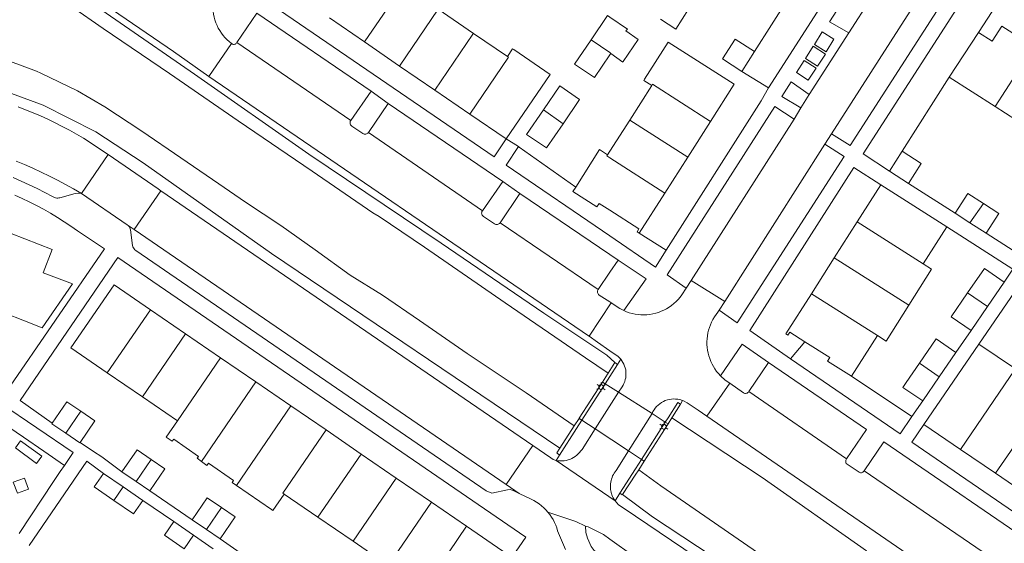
# Model space of a CAD drawing. Header units: metres. Extents: x 89888 to 94270, y 464165 to 468904.
# Tile 339 of 369: x 92925 to 93050, y 467818 to 467884. Entities that reach past the tile are written whole.
import ezdxf

# ---------------------------------------------------------------- set-up
doc = ezdxf.new("R2010")
doc.units = ezdxf.units.M
doc.layers.get('0').update_dxf_attribs({"linetype": 'CONTINUOUS'})
for name, color, linetype, lineweight in [('B_BEBOUWINGSGRENS_0', 251, 'CONTINUOUS', 13), ('B_TUSSENMUUR_0', 251, 'CONTINUOUS', 13), ('G_GRENS_ALGEMEEN_0', 251, 'CONTINUOUS', 13), ('K_KUNSTWERKGRENS_1', 251, 'CONTINUOUS', 13), ('Q_LICHTMAST_1', 251, 'CONTINUOUS', 13), ('T_CULTUURGRENS_0', 251, 'CONTINUOUS', 13), ('T_HEK_LIJN_0', 251, 'CONTINUOUS', 13), ('V_WEGGRENS_0', 251, 'CONTINUOUS', 13), ('V_WEGGRENS_1', 251, 'CONTINUOUS', 13), ('W_WALBESCHERMING_LIJN_0', 251, 'CONTINUOUS', 13), ('W_WATERGRENS_0', 251, 'CONTINUOUS', 13)]:
    doc.layers.add(name, color=color, linetype=linetype, lineweight=lineweight)

# ---------------------------------------------------------------- blocks, each defined once
blk = doc.blocks.new('Q_LICHTMAST')
for points in [[(-0.26, 0.15), (-0.52, 0.3)], [(0, 0.3), (0, 0.6)], [(0.26, 0.15), (0.52, 0.3)], [(-0.26, -0.15), (-0.52, -0.3)], [(0, -0.3), (0, -0.6)], [(0.26, -0.15), (0.52, -0.3)]]:
    blk.add_lwpolyline(points)
blk.add_circle((0, 0), 0.3)

msp = doc.modelspace()

# ---------------------------------------------------------------- linework, layer by layer
at = {"layer": 'B_BEBOUWINGSGRENS_0'}
for p, q in [((92978.23, 467885.51), (92982.7, 467882.45)), ((92968.86, 467881.37), (92964.41, 467884.41)), ((92982.7, 467882.45), (92986.99, 467879.52)), ((93043.05, 467876.9), (93046.74, 467882.57)), ((92973.32, 467878.31), (92968.86, 467881.37)), ((93000, 467879.74), (93000.11, 467879.9)), ((93018.35, 467880.15), (93016.74, 467877.63)), ((92977.79, 467875.26), (92973.32, 467878.31)), ((93048.88, 467873.16), (93043.05, 467876.9)), ((92982.24, 467872.21), (92977.79, 467875.26)), ((93002.51, 467871.45), (93005.31, 467875.84)), ((93015.78, 467876), (93012.77, 467871.28)), ((93053.42, 467870.25), (93048.88, 467873.16)), ((92986.84, 467869.07), (92982.24, 467872.21)), ((93012.77, 467871.28), (93009.87, 467866.74)), ((93035.45, 467864.97), (93037.06, 467867.49)), ((93009.87, 467866.74), (93006.96, 467862.19)), ((93037.88, 467863.41), (93035.45, 467864.97)), ((93031.36, 467858.53), (93034.36, 467863.24)), ((93034.36, 467863.24), (93042.74, 467857.92)), ((93006.96, 467862.19), (93003.73, 467857.12)), ((93028.46, 467853.98), (93031.36, 467858.53)), ((93045.68, 467858.41), (93043.78, 467859.63)), ((93042.74, 467857.92), (93039.75, 467853.21)), ((93047.73, 467857.09), (93045.68, 467858.41)), ((93025.56, 467849.43), (93028.46, 467853.98)), ((93050.02, 467850.91), (93047.89, 467847.8)), ((92946.18, 467844.34), (92941.71, 467847.4)), ((93047.89, 467847.8), (93045.81, 467844.77)), ((92950.62, 467841.3), (92946.18, 467844.34)), ((93033.93, 467844.13), (93030.64, 467838.95)), ((93039.84, 467832.85), (93046.82, 467843.04)), ((92955.08, 467838.25), (92950.62, 467841.3)), ((93043.9, 467841.98), (93041.77, 467838.87)), ((92936.24, 467839.4), (92940.7, 467836.34)), ((93041.77, 467838.87), (93039.69, 467835.83)), ((92959.54, 467835.19), (92955.08, 467838.25)), ((92940.7, 467836.34), (92945.15, 467833.3)), ((92963.99, 467832.15), (92959.54, 467835.19)), ((93044.46, 467829.69), (93039.84, 467832.85)), ((92968.44, 467829.09), (92963.99, 467832.15)), ((92972.9, 467826.04), (92968.44, 467829.09)), ((93048.92, 467826.65), (93044.46, 467829.69)), ((92935.75, 467826.64), (92938.25, 467824.93)), ((92939.89, 467825.62), (92938.1, 467826.85)), ((93053.37, 467823.6), (93048.92, 467826.65)), ((92938.25, 467824.93), (92940.76, 467823.21)), ((92941.63, 467824.43), (92939.89, 467825.62)), ((92977.37, 467822.98), (92972.9, 467826.04)), ((92958.69, 467824.01), (92962.96, 467821.09)), ((92981.82, 467819.94), (92977.37, 467822.98)), ((92962.96, 467821.09), (92967.41, 467818.03)), ((92944.68, 467820.53), (92947.18, 467818.81)), ((92948.81, 467819.51), (92947, 467820.75)), ((92947.18, 467818.81), (92949.68, 467817.09)), ((92950.54, 467818.33), (92948.81, 467819.51)), ((92967.41, 467818.03), (92971.88, 467814.97))]:
    msp.add_line(p, q, dxfattribs=at)
for points in [[(93006.4, 467884.24), (93008.38, 467882.97), (93009.99, 467885.5), (93008.01, 467886.77)], [(93002.04, 467882.75), (93002.22, 467883), (93000, 467884.51), (92999.71, 467884.71), (92997.61, 467881.64)], [(93000.11, 467879.9), (93001.65, 467878.81), (93001.69, 467878.86), (93003.6, 467881.66), (93002.04, 467882.75)], [(93046.74, 467882.57), (93048.48, 467881.44), (93049.72, 467883.37), (93053.76, 467880.79)], [(92997.61, 467881.64), (92995.51, 467878.55), (92998.03, 467876.84), (93000, 467879.74)], [(93005.31, 467875.84), (93004.3, 467876.48), (93004.39, 467876.63), (93007.41, 467881.35), (93015.78, 467876)], [(93016.74, 467877.63), (93014.28, 467879.2), (93015.9, 467881.73), (93018.35, 467880.15)], [(92986.99, 467879.52), (92987.66, 467880.49), (92987.81, 467880.39), (92992.41, 467877.25), (92986.84, 467869.07)], [(92994.05, 467870.99), (92996.14, 467874.07), (92993.63, 467875.78), (92991.57, 467872.75)], [(92991.57, 467872.75), (92989.44, 467869.62), (92991.95, 467867.91), (92994.05, 467870.99)], [(92999.7, 467867.06), (93000, 467867.52), (93002.51, 467871.45)], [(92995.66, 467862.95), (92998.69, 467867.7), (92999.7, 467867.06)], [(93037.06, 467867.49), (93039.5, 467865.93), (93037.88, 467863.41)], [(93003.73, 467857.12), (93003.45, 467857.29), (93003.68, 467857.65), (93000, 467860.01), (92998.62, 467860.89), (92998.34, 467860.44), (92995.3, 467862.4), (92995.66, 467862.95)], [(93043.78, 467859.63), (93045.4, 467862.15), (93047.38, 467860.89)], [(93047.38, 467860.89), (93049.35, 467859.62), (93047.73, 467857.09)], [(92928.1, 467852.09), (92929.24, 467855.04), (92924.03, 467857.05)], [(93039.75, 467853.21), (93040.8, 467852.54), (93037.91, 467847.97)], [(93045.38, 467849.53), (93047.51, 467852.63), (93050.02, 467850.91)], [(92920.53, 467848.02), (92925.74, 467846), (92927.97, 467845.08), (92931.81, 467850.7), (92928.1, 467852.09)], [(92941.71, 467847.4), (92937.11, 467850.55), (92931.63, 467842.56), (92936.24, 467839.4)], [(93024.72, 467843.33), (93022.81, 467844.54), (93022.58, 467844.18), (93022.32, 467844.35), (93025.56, 467849.43)], [(93045.81, 467844.77), (93043.3, 467846.49), (93045.38, 467849.53)], [(93037.91, 467847.97), (93035.04, 467843.43), (93033.93, 467844.13)], [(93039.28, 467840.62), (93041.39, 467843.7), (93043.9, 467841.98)], [(93030.64, 467838.95), (93027.59, 467840.88), (93027.88, 467841.33), (93024.72, 467843.33)], [(93046.82, 467843.04), (93051.44, 467839.88), (93050.79, 467838.93)], [(93039.69, 467835.83), (93037.18, 467837.55), (93037.58, 467838.15), (93039.28, 467840.62)], [(92929.25, 467833), (92931.12, 467835.73), (92932.9, 467834.52)], [(92932.9, 467834.52), (92934.66, 467833.31), (92932.78, 467830.57)], [(92930.98, 467831.73), (92929.21, 467832.94), (92929.25, 467833)], [(92945.15, 467833.3), (92943.69, 467831.22), (92944.47, 467830.72), (92944.66, 467830.96), (92947.8, 467828.78), (92947.62, 467828.55), (92948.17, 467828.16)], [(92932.78, 467830.57), (92932.74, 467830.52), (92930.98, 467831.73)], [(92938.1, 467826.85), (92940.01, 467829.64), (92941.8, 467828.41)], [(92941.8, 467828.41), (92943.55, 467827.22), (92941.63, 467824.43)], [(92948.17, 467828.16), (92948.88, 467827.66), (92949.07, 467827.93), (92952.25, 467825.72), (92952.08, 467825.49), (92952.64, 467825.1)], [(92937.08, 467823.21), (92934.57, 467824.93), (92935.75, 467826.64)], [(92952.64, 467825.1), (92957.07, 467822.05), (92957.25, 467821.92), (92958.69, 467824.01)], [(92940.76, 467823.21), (92939.58, 467821.49), (92937.08, 467823.21)], [(92947, 467820.75), (92948.92, 467823.54), (92950.72, 467822.3)], [(92950.72, 467822.3), (92952.45, 467821.12), (92950.54, 467818.33)], [(92946, 467817.09), (92943.5, 467818.81), (92944.68, 467820.53)], [(92976.33, 467811.92), (92980.9, 467808.79), (92986.43, 467816.78), (92981.82, 467819.94)]]:
    msp.add_lwpolyline(points, dxfattribs=at)
at = {"layer": 'B_TUSSENMUUR_0'}
for p, q in [((92968.86, 467881.37), (92973.78, 467888.55)), ((92973.32, 467878.31), (92978.23, 467885.51)), ((93048.88, 467873.16), (93053.76, 467880.79)), ((92991.57, 467872.75), (92994.05, 467870.99)), ((93002.51, 467871.45), (93009.87, 467866.74)), ((93047.38, 467860.89), (93045.68, 467858.41)), ((93031.36, 467858.53), (93039.75, 467853.21)), ((93028.46, 467853.98), (93037.91, 467847.97)), ((93025.56, 467849.43), (93033.93, 467844.13)), ((93045.38, 467849.53), (93047.89, 467847.8)), ((92936.24, 467839.4), (92941.71, 467847.4)), ((92940.7, 467836.34), (92946.18, 467844.34)), ((92945.15, 467833.3), (92950.62, 467841.3)), ((93039.28, 467840.62), (93041.77, 467838.87)), ((93044.46, 467829.69), (93050.79, 467838.93)), ((92948.17, 467828.16), (92955.08, 467838.25)), ((92959.54, 467835.19), (92952.64, 467825.1)), ((93048.92, 467826.65), (93055.26, 467835.87)), ((92930.98, 467831.73), (92932.9, 467834.52)), ((92962.96, 467821.09), (92968.44, 467829.09)), ((92939.89, 467825.62), (92941.8, 467828.41)), ((92937.08, 467823.21), (92938.25, 467824.93)), ((92972.9, 467826.04), (92967.41, 467818.03)), ((92977.37, 467822.98), (92971.88, 467814.97)), ((92948.81, 467819.51), (92950.72, 467822.3)), ((92981.82, 467819.94), (92976.33, 467811.92)), ((92946, 467817.09), (92947.18, 467818.81))]:
    msp.add_line(p, q, dxfattribs=at)
for points in [[(92977.79, 467875.26), (92982.61, 467882.33), (92982.7, 467882.45)], [(92997.61, 467881.64), (93000, 467880.01), (93000.11, 467879.9)], [(92982.24, 467872.21), (92987.15, 467879.41), (92986.99, 467879.52)], [(93005.31, 467875.84), (93005.4, 467875.99), (93012.77, 467871.28)], [(93006.96, 467862.19), (93000, 467866.65), (92999.61, 467866.91), (92999.7, 467867.06)], [(92963.99, 467832.15), (92958.51, 467824.14), (92958.69, 467824.01)]]:
    msp.add_lwpolyline(points, dxfattribs=at)
at = {"layer": 'G_GRENS_ALGEMEEN_0'}
for p, q in [((93000.64, 467840.69), (93000.98, 467840.47)), ((92995.48, 467832.66), (92993.66, 467829.83))]:
    msp.add_line(p, q, dxfattribs=at)
for points in [[(93000.64, 467840.69), (93000, 467839.7), (92999.79, 467839.37)], [(93008.96, 467835.4), (93007.95, 467833.83), (93007.86, 467833.68)], [(92993.62, 467828.96), (92993.27, 467829.23), (92993.66, 467829.83)], [(93001.61, 467823.96), (93003.27, 467826.53), (93003.57, 467826.98), (93003.65, 467827.11)], [(93001.61, 467823.96), (93001.57, 467823.9), (93001.26, 467824.14)]]:
    msp.add_lwpolyline(points, dxfattribs=at)
at = {"layer": 'K_KUNSTWERKGRENS_1'}
for p, q in [((92999.4, 467838), (92999.05, 467838.22)), ((92999.4, 467838), (93001.1, 467836.92)), ((93001.1, 467836.92), (93005.35, 467834.22)), ((92996.09, 467833.61), (92996.45, 467833.39)), ((93005.35, 467834.22), (93007.02, 467833.13)), ((92998.14, 467832.27), (92996.45, 467833.39)), ((93004.35, 467828.19), (93007.37, 467832.91)), ((93007.37, 467832.91), (93007.02, 467833.13)), ((92998.14, 467832.27), (93002.36, 467829.49)), ((93002.36, 467829.49), (93004, 467828.41)), ((93004, 467828.41), (93004.35, 467828.19))]:
    msp.add_line(p, q, dxfattribs=at)
msp.add_lwpolyline([(92999.05, 467838.22), (92996.11, 467833.65), (92996.09, 467833.61)], dxfattribs=at)
at = {"layer": 'T_CULTUURGRENS_0'}
msp.add_line((93043.05, 467876.9), (93037.06, 467867.49), dxfattribs=at)
for points in [[(92803.9, 467876.53), (92816.4, 467879.5), (92866.74, 467890.04), (92889.97, 467895.04), (92904.46, 467898.38), (92911.98, 467899.47), (92914.83, 467899.09), (92915.84, 467898.69), (92916.67, 467897.97), (92918.13, 467897.24), (92920.33, 467896.11), (92928.43, 467890.32), (92947.32, 467877.29)], [(92993.66, 467829.83), (92957.07, 467854.54), (92940.77, 467866.03), (92934.79, 467869.98), (92928.09, 467873.36), (92921.63, 467875.69), (92914.96, 467877.07), (92908.02, 467877.62), (92902.12, 467877.47), (92897.81, 467876.68), (92881.89, 467872.99), (92845.47, 467864.54), (92823.45, 467859.53), (92796.41, 467853.38), (92790.61, 467852.06), (92787.63, 467851.95), (92783.25, 467853.45), (92776.86, 467856.15), (92774.62, 467857.57), (92773.13, 467859.44), (92772.41, 467862.24), (92769.79, 467874.23), (92769.78, 467876.09), (92770.4, 467877.8)], [(92947.32, 467877.29), (92961.81, 467867.12), (92978.6, 467855.86), (92991.6, 467846.98), (92999.61, 467841.62), (93000.64, 467840.69)], [(92917.74, 467835.91), (92921.99, 467833.67), (92925.63, 467831.23), (92928.18, 467829.44), (92930.81, 467827.64)], [(92922.68, 467835.56), (92931.93, 467829.28), (92930.81, 467827.64)], [(93117.84, 467743.73), (93115.67, 467745.58), (93097.69, 467758.2), (93075.15, 467773.62), (93055.34, 467787.17), (93037.17, 467799.69), (93020.67, 467811.06), (93005.39, 467821.11), (93001.61, 467823.96)]]:
    msp.add_lwpolyline(points, dxfattribs=at)
at = {"layer": 'T_HEK_LIJN_0'}
for p, q in [((93024.02, 467889.08), (93018.35, 467880.15)), ((93038.32, 467833.84), (93030.64, 467838.95))]:
    msp.add_line(p, q, dxfattribs=at)
msp.add_lwpolyline([(92988.41, 467868.1), (92988.51, 467868.03), (92995.66, 467862.95)], dxfattribs=at)
at = {"layer": 'V_WEGGRENS_0'}
for p, q in [((93034.42, 467897.83), (93020.12, 467875.56)), ((93028.12, 467869.7), (93042.73, 467892.52)), ((93032.14, 467867.15), (93046.79, 467889.95)), ((93034.03, 467888.31), (93030.3, 467882.5)), ((93050.14, 467887.81), (93046.74, 467882.57)), ((92955.19, 467885.01), (92952.66, 467881.3)), ((92969.7, 467875.12), (92955.19, 467885.01)), ((93030.3, 467882.5), (93025.29, 467874.69)), ((92949.13, 467876.99), (92951.99, 467881.16)), ((92952.66, 467881.3), (92967.12, 467871.39)), ((93020.12, 467875.56), (93016.74, 467877.63)), ((92967.12, 467871.39), (92969.7, 467875.12)), ((92969.7, 467875.12), (92971.88, 467873.57)), ((92971.88, 467873.57), (92969.37, 467869.87)), ((92986.4, 467863.68), (92971.88, 467873.57)), ((93025.29, 467874.69), (93024.22, 467873.02)), ((93024.22, 467873.02), (93023.39, 467871.56)), ((93023.39, 467871.56), (93010.3, 467851.09)), ((92969.37, 467869.87), (92983.82, 467859.94)), ((92988.41, 467868.1), (92986.84, 467869.07)), ((93028.12, 467869.7), (93027.28, 467868.39)), ((93014.56, 467848.45), (93027.28, 467868.39)), ((92932.95, 467862.12), (92936.33, 467867.07)), ((93035.45, 467864.97), (93032.14, 467867.15)), ((93017.73, 467844.75), (93030.93, 467865.45)), ((93030.93, 467865.45), (93034.36, 467863.24)), ((92983.82, 467859.94), (92986.4, 467863.68)), ((92986.4, 467863.68), (92988.58, 467862.12)), ((92939.67, 467857.57), (92943.04, 467862.49)), ((92990.21, 467830.18), (92943.04, 467862.49)), ((93043.78, 467859.63), (93037.88, 467863.41)), ((92932.95, 467862.12), (92938.77, 467858.18)), ((92988.58, 467862.12), (92986.07, 467858.42)), ((92938.77, 467858.18), (92939.67, 467857.57)), ((92939.67, 467857.57), (92986.83, 467825.23)), ((92986.07, 467858.42), (92998.49, 467849.97)), ((93003.73, 467857.12), (93007.13, 467854.95)), ((93052.86, 467853.81), (93047.73, 467857.09)), ((93007.13, 467854.95), (93005.77, 467852.81)), ((93001.06, 467853.67), (93004.58, 467851.33)), ((93004.58, 467851.33), (93001.76, 467847.28)), ((93010.3, 467851.09), (93009.68, 467850.12)), ((93014.56, 467848.45), (93010.3, 467851.09)), ((92997.35, 467844.06), (93000.17, 467848.27)), ((93013.85, 467847.33), (93014.56, 467848.45)), ((93022.93, 467841.18), (93017.73, 467844.75)), ((93045.81, 467844.77), (93043.9, 467841.98)), ((93014.03, 467839.03), (93016.78, 467843.04)), ((93016.78, 467843.04), (93020.13, 467840.7)), ((93022.93, 467841.18), (93024.72, 467843.33)), ((93001.38, 467841.11), (93000.98, 467840.47)), ((93036.82, 467831.65), (93022.93, 467841.18)), ((93000.98, 467840.47), (93000, 467838.94)), ((93020.13, 467840.7), (93017.62, 467837.02)), ((93000, 467838.94), (92999.4, 467838)), ((93015.21, 467838.08), (93012.29, 467833.88)), ((93030.02, 467828.5), (93017.62, 467837.02)), ((93008.96, 467835.4), (93009.23, 467835.87)), ((93039.69, 467835.83), (93038.32, 467833.84)), ((93038.32, 467833.84), (93036.82, 467831.65)), ((92995.76, 467832.32), (92993.62, 467828.96)), ((92996.45, 467833.39), (92995.76, 467832.32)), ((93038.31, 467830.62), (93039.84, 467832.85)), ((92934.49, 467829.42), (92932.78, 467830.57)), ((92986.83, 467825.23), (92990.21, 467830.18)), ((93084.36, 467799.01), (93038.31, 467830.62)), ((92993.62, 467828.96), (92993.18, 467828.29)), ((92926.32, 467817.51), (92933.64, 467828.18)), ((92933.64, 467828.18), (92935.75, 467826.64)), ((92993.18, 467828.29), (93000.65, 467823.17)), ((93052.96, 467812.83), (93032.24, 467826.95)), ((92988.51, 467824.09), (92986.83, 467825.23)), ((92947, 467820.75), (92941.63, 467824.43)), ((93000.65, 467823.17), (93001.26, 467824.14)), ((92940.76, 467823.21), (92944.68, 467820.53)), ((92955.88, 467814.66), (92950.54, 467818.33)), ((93003.09, 467816.1), (93000, 467818.3))]:
    msp.add_line(p, q, dxfattribs=at)
for points in [[(93030.3, 467882.5), (93027.87, 467883.9), (93036.15, 467896.75)], [(93045.12, 467890.99), (93030.49, 467868.22), (93028.12, 467869.7)], [(92951.99, 467881.16), (92951.7, 467881.4), (92951.43, 467881.65), (92951.17, 467881.91), (92950.93, 467882.19), (92950.71, 467882.49), (92950.51, 467882.8), (92950.32, 467883.12), (92950.16, 467883.45), (92950.02, 467883.8), (92949.9, 467884.15), (92949.8, 467884.5), (92949.73, 467884.87), (92949.67, 467885.23), (92949.64, 467885.6), (92949.64, 467885.97), (92949.65, 467886.34), (92949.7, 467886.71), (92949.76, 467887.08), (92949.84, 467887.44), (92949.95, 467887.79), (92950.08, 467888.14)], [(92986.84, 467869.07), (92985.32, 467866.79), (92953.8, 467888.35)], [(92936.42, 467885.74), (92936.88, 467885.43), (92944.62, 467880.13), (92949.13, 467876.99)], [(93026.93, 467882.63), (93025.97, 467881.02), (93027.44, 467880.1), (93028.41, 467881.72), (93026.93, 467882.63)], [(92952.66, 467881.3), (92952.62, 467881.22), (92952.56, 467881.16), (92952.49, 467881.1), (92952.41, 467881.07), (92952.32, 467881.05), (92952.23, 467881.05), (92952.14, 467881.07), (92952.06, 467881.11), (92951.99, 467881.16)], [(93025.8, 467880.82), (93024.81, 467879.28), (93026.33, 467878.3), (93027.33, 467879.83), (93025.8, 467880.82)], [(93024.64, 467879.02), (93023.66, 467877.5), (93025.17, 467876.52), (93026.15, 467878.04), (93024.64, 467879.02)], [(92949.13, 467876.99), (92997.28, 467844.1), (92997.35, 467844.06)], [(93024.22, 467873.02), (93021.79, 467874.46), (93022.98, 467876.31), (93025.29, 467874.69)], [(93020.12, 467875.56), (93019.2, 467873.89), (93007.13, 467854.95)], [(92936.33, 467867.07), (92933.21, 467869.15), (92932.33, 467869.67), (92931.43, 467870.17), (92930.53, 467870.65), (92929.62, 467871.11), (92928.7, 467871.55), (92927.76, 467871.98), (92926.83, 467872.38), (92925.88, 467872.77), (92924.92, 467873.14)], [(93009.68, 467850.12), (93007.28, 467851.83), (93020.91, 467873.19), (93023.39, 467871.56)], [(92969.37, 467869.87), (92969.3, 467869.79), (92969.22, 467869.73), (92969.13, 467869.69), (92969.03, 467869.66), (92968.93, 467869.65), (92968.83, 467869.66), (92968.74, 467869.69), (92968.65, 467869.74), (92967.25, 467870.69), (92967.17, 467870.75), (92967.11, 467870.83), (92967.07, 467870.92), (92967.04, 467871.01), (92967.03, 467871.11), (92967.04, 467871.21), (92967.07, 467871.3), (92967.12, 467871.39)], [(93005.77, 467852.81), (93000, 467856.75), (92986.82, 467865.75), (92988.41, 467868.1)], [(93027.28, 467868.39), (93029.71, 467866.82), (93016.15, 467845.74), (93013.85, 467847.33)], [(92924.66, 467866.26), (92925.73, 467865.81), (92926.79, 467865.35), (92927.85, 467864.86), (92928.89, 467864.35), (92929.92, 467863.82), (92930.94, 467863.28), (92931.95, 467862.71), (92932.95, 467862.12)], [(92943.04, 467862.49), (92942.71, 467862.71), (92936.33, 467867.07)], [(92924.3, 467864.15), (92925.32, 467863.71), (92926.33, 467863.25), (92927.33, 467862.77), (92928.32, 467862.28), (92929.3, 467861.76), (92929.44, 467861.68), (92929.56, 467861.62), (92929.69, 467861.58), (92929.82, 467861.56), (92929.95, 467861.56), (92930.09, 467861.57), (92930.21, 467861.61), (92932.17, 467862.14), (92932.56, 467862.16), (92932.95, 467862.12)], [(92924.49, 467861.94), (92925.42, 467861.52), (92926.34, 467861.08), (92927.25, 467860.62), (92928.15, 467860.14), (92929.04, 467859.63), (92929.91, 467859.11), (92930.77, 467858.56), (92931.62, 467858), (92932.46, 467857.41), (92935.87, 467855.11)], [(92988.58, 467862.12), (93000, 467854.39), (93001.06, 467853.67)], [(92986.07, 467858.42), (92986, 467858.35), (92985.92, 467858.29), (92985.83, 467858.24), (92985.73, 467858.22), (92985.63, 467858.21), (92985.53, 467858.22), (92985.43, 467858.25), (92985.35, 467858.29), (92983.95, 467859.24), (92983.87, 467859.31), (92983.81, 467859.39), (92983.76, 467859.47), (92983.74, 467859.57), (92983.73, 467859.66), (92983.74, 467859.76), (92983.77, 467859.86), (92983.82, 467859.94)], [(92938.77, 467858.18), (92938.88, 467858.1), (92938.97, 467858.01), (92939.04, 467857.9), (92939.1, 467857.78), (92939.15, 467857.66), (92939.17, 467857.53), (92939.44, 467855.53), (92939.49, 467855.38), (92939.56, 467855.24), (92939.65, 467855.11), (92939.75, 467854.99), (92939.87, 467854.89), (92984.32, 467824.42), (92985.02, 467824.14), (92986.99, 467824.55), (92987.36, 467824.59), (92987.71, 467824.47), (92988.51, 467824.09)], [(93042.74, 467857.92), (93051.13, 467852.54), (93050.02, 467850.91)], [(92935.87, 467855.11), (92923.44, 467837.02), (92919.19, 467838.62)], [(92929.25, 467833), (92925.17, 467835.87), (92937.58, 467854.01)], [(92937.58, 467854.01), (92989.33, 467818.55), (92985.96, 467813.63)], [(92998.49, 467849.97), (93000, 467852.15), (93001.06, 467853.67)], [(93046.82, 467843.04), (93052.89, 467851.9), (93054.46, 467850.83)], [(93000.17, 467848.27), (93000.12, 467848.3), (93000, 467848.38), (92998.65, 467849.26), (92998.57, 467849.33), (92998.5, 467849.4), (92998.45, 467849.49), (92998.42, 467849.58), (92998.41, 467849.68), (92998.42, 467849.78), (92998.45, 467849.88), (92998.49, 467849.97)], [(93009.68, 467850.12), (93009.12, 467849.3), (93008.9, 467849), (93008.65, 467848.71), (93008.39, 467848.44), (93008.12, 467848.18), (93007.82, 467847.95), (93007.52, 467847.73), (93007.2, 467847.53), (93006.86, 467847.35), (93006.52, 467847.2), (93006.17, 467847.06), (93005.81, 467846.95), (93005.44, 467846.86), (93005.07, 467846.8), (93004.7, 467846.76), (93004.32, 467846.74), (93003.94, 467846.75), (93003.57, 467846.78), (93003.2, 467846.83), (93002.83, 467846.91), (93002.46, 467847.01), (93002.11, 467847.14), (93001.76, 467847.28)], [(93001.76, 467847.28), (93001.28, 467847.54), (93000.17, 467848.27)], [(93014.03, 467839.03), (93013.78, 467839.29), (93013.54, 467839.58), (93013.33, 467839.88), (93013.13, 467840.19), (93012.96, 467840.51), (93012.8, 467840.85), (93012.67, 467841.19), (93012.55, 467841.54), (93012.46, 467841.89), (93012.39, 467842.25), (93012.34, 467842.62), (93012.31, 467842.98), (93012.31, 467843.35), (93012.32, 467843.72), (93012.37, 467844.09), (93012.43, 467844.45), (93012.51, 467844.81), (93012.62, 467845.16), (93012.75, 467845.5), (93012.9, 467845.84), (93013.06, 467846.17), (93013.25, 467846.48), (93013.46, 467846.78), (93013.68, 467847.08), (93013.85, 467847.33)], [(92997.35, 467844.06), (92998.43, 467843.29), (93000, 467842.19), (93001.05, 467841.46), (93001.3, 467841.2), (93001.38, 467841.11)], [(93001.38, 467841.11), (93001.53, 467840.91), (93001.66, 467840.7), (93001.78, 467840.48), (93001.87, 467840.25), (93001.95, 467840.01), (93002, 467839.77), (93002.03, 467839.52), (93002.04, 467839.27), (93002.03, 467839.02), (93002, 467838.77), (93001.95, 467838.53), (93001.88, 467838.29), (93001.78, 467838.05), (93001.67, 467837.83), (93001.54, 467837.62), (93001.1, 467836.92)], [(93020.13, 467840.7), (93032.54, 467832.19), (93030.02, 467828.5)], [(93015.21, 467838.08), (93014.64, 467838.48), (93014.03, 467839.03)], [(93017.62, 467837.02), (93017.57, 467836.95), (93017.49, 467836.88), (93017.41, 467836.83), (93017.32, 467836.8), (93017.22, 467836.78), (93017.12, 467836.79), (93017.03, 467836.81), (93016.94, 467836.85), (93015.21, 467838.08)], [(93005.35, 467834.22), (93005.46, 467834.47), (93005.6, 467834.7), (93005.76, 467834.91), (93005.93, 467835.12), (93006.12, 467835.31), (93006.33, 467835.48), (93006.55, 467835.63), (93006.79, 467835.76), (93007.03, 467835.87), (93007.29, 467835.96), (93007.54, 467836.02), (93007.81, 467836.06), (93008.07, 467836.08), (93008.34, 467836.07), (93008.61, 467836.05), (93008.87, 467835.99), (93009.23, 467835.87)], [(93007.02, 467833.13), (93007.39, 467833.7), (93008.62, 467835.62), (93008.96, 467835.4)], [(93009.23, 467835.87), (93009.35, 467835.83), (93009.8, 467835.59), (93011.19, 467834.64), (93012.29, 467833.88)], [(93012.29, 467833.88), (93098.41, 467774.77), (93115.45, 467763.2)], [(92998.14, 467832.27), (92996.49, 467829.69), (92996.32, 467829.49), (92996.16, 467829.29), (92995.99, 467829.1), (92995.8, 467828.93), (92995.6, 467828.78), (92995.39, 467828.64), (92995.16, 467828.52), (92994.93, 467828.42), (92994.69, 467828.34), (92994.45, 467828.28), (92994.19, 467828.24), (92993.94, 467828.22), (92993.69, 467828.22), (92993.43, 467828.25), (92993.18, 467828.29)], [(92927.93, 467828.81), (92925.23, 467830.77), (92924.58, 467829.87), (92927.28, 467827.91), (92927.93, 467828.81)], [(92993.18, 467828.29), (92992.79, 467828.41), (92992.49, 467828.61), (92990.21, 467830.18)], [(93032.24, 467826.95), (93034.77, 467830.66), (93055.51, 467816.42)], [(92938.1, 467826.85), (92935.53, 467828.72), (92934.49, 467829.42)], [(93000.65, 467823.17), (93000.53, 467823.34), (93000.43, 467823.52), (93000.34, 467823.7), (93000.26, 467823.9), (93000.2, 467824.09), (93000.17, 467824.18), (93000.15, 467824.28), (93000.12, 467824.37), (93000.11, 467824.47), (93000.09, 467824.57), (93000.08, 467824.67), (93000.07, 467824.78), (93000.06, 467824.89), (93000.06, 467825), (93000.07, 467825.11), (93000.08, 467825.32), (93000.11, 467825.52), (93000.15, 467825.73), (93000.2, 467825.92), (93000.27, 467826.12), (93000.35, 467826.31), (93000.44, 467826.5), (93000.55, 467826.67), (93000.66, 467826.84), (93000.79, 467827.01), (93002.36, 467829.49)], [(92930.81, 467827.64), (92930.28, 467826.86), (92929.43, 467825.59), (92925.08, 467819.02)], [(93001.26, 467824.14), (93003.23, 467827.21), (93004, 467828.41)], [(93030.02, 467828.5), (93029.96, 467828.41), (93029.93, 467828.31), (93029.91, 467828.21), (93029.91, 467828.11), (93029.93, 467828.01), (93029.97, 467827.91), (93031.62, 467826.78), (93031.71, 467826.74), (93031.81, 467826.73), (93031.91, 467826.73), (93032.01, 467826.76), (93032.1, 467826.8), (93032.17, 467826.87), (93032.24, 467826.95)], [(92926.26, 467824.64), (92925.72, 467826.04), (92924.32, 467825.51), (92924.86, 467824.11), (92926.26, 467824.64)], [(92992.14, 467821.72), (92991.88, 467822.01), (92991.61, 467822.28), (92991.32, 467822.54), (92991.02, 467822.77), (92990.7, 467822.99), (92990.37, 467823.19), (92990.03, 467823.36), (92988.51, 467824.09)], [(93032.08, 467801.47), (93009.37, 467817.05), (93001.67, 467822.25), (93001.11, 467822.66), (93000.65, 467823.17)], [(92992.14, 467821.72), (92992.38, 467821.42), (92992.59, 467821.1), (92992.79, 467820.77), (92992.97, 467820.43), (92993.13, 467820.08), (92993.26, 467819.72), (92993.37, 467819.35), (92994.38, 467817)], [(92996.9, 467819.94), (92995.67, 467820.53), (92992.14, 467821.72)], [(93001.71, 467814.26), (93000.16, 467815.33), (93000, 467815.44), (92998, 467816.85), (92997.62, 467817.38), (92997.14, 467818.44), (92996.96, 467819.16), (92996.9, 467819.94)], [(93000, 467818.3), (92999.18, 467818.88), (92997.23, 467819.85), (92996.9, 467819.94)]]:
    msp.add_lwpolyline(points, dxfattribs=at)
at = {"layer": 'V_WEGGRENS_1'}
for p, q in [((92999.4, 467838), (92996.45, 467833.39)), ((93001.1, 467836.92), (92998.14, 467832.27)), ((93002.36, 467829.49), (93005.35, 467834.22)), ((93004, 467828.41), (93007.02, 467833.13))]:
    msp.add_line(p, q, dxfattribs=at)
at = {"layer": 'W_WALBESCHERMING_LIJN_0'}
for points in [[(92999.79, 467839.37), (92996.92, 467841.3), (92986.7, 467848.28), (92976.46, 467855.33), (92970.73, 467859.21), (92969.93, 467859.69), (92962.22, 467864.98), (92952.85, 467871.37), (92944.12, 467877.37), (92935.72, 467883.05), (92931.68, 467885.86)], [(92803.62, 467858.6), (92809.15, 467859.84), (92819.88, 467862.33), (92829.71, 467864.68), (92841.62, 467867.41), (92850.59, 467869.42), (92859.84, 467871.59), (92865.97, 467872.97), (92875.26, 467875.11), (92883.94, 467877.1), (92892.34, 467879), (92899.04, 467880.52), (92906.41, 467881.18), (92910.13, 467881.24), (92915.31, 467880.78), (92919.95, 467879.98), (92923.96, 467878.87), (92927.24, 467877.65), (92927.8, 467877.39)], [(92927.8, 467877.39), (92932.46, 467875.17), (92935.91, 467873.13), (92940.64, 467870.06), (92945.56, 467866.67), (92950.41, 467863.38), (92953.77, 467861.03), (92958.25, 467858.06), (92962.6, 467855.01), (92967.07, 467851.78), (92971.15, 467849.23), (92975.86, 467846.02), (92981.89, 467841.85), (92989.37, 467836.84), (92995.48, 467832.66)]]:
    msp.add_lwpolyline(points, dxfattribs=at)
at = {"layer": 'W_WATERGRENS_0'}
for p, q in [((92995.48, 467832.66), (92996.09, 467833.61)), ((93007.86, 467833.68), (93007.37, 467832.91)), ((93004.35, 467828.19), (93003.65, 467827.11))]:
    msp.add_line(p, q, dxfattribs=at)
for points in [[(92999.05, 467838.22), (92999.69, 467839.21), (92999.79, 467839.37)], [(93007.86, 467833.68), (93019.32, 467826.1), (93032.53, 467816.81)], [(93003.65, 467827.11), (93006.48, 467825.05), (93018.18, 467816.97), (93028.57, 467809.88)]]:
    msp.add_lwpolyline(points, dxfattribs=at)

# ---------------------------------------------------------------- block references
at = {"layer": 'Q_LICHTMAST_1', "rotation": 57}
for p in [(92998.88, 467837.58), (93006.85, 467832.56)]:
    msp.add_blockref('Q_LICHTMAST', p, dxfattribs=at)

doc.saveas('drawing.dxf')
